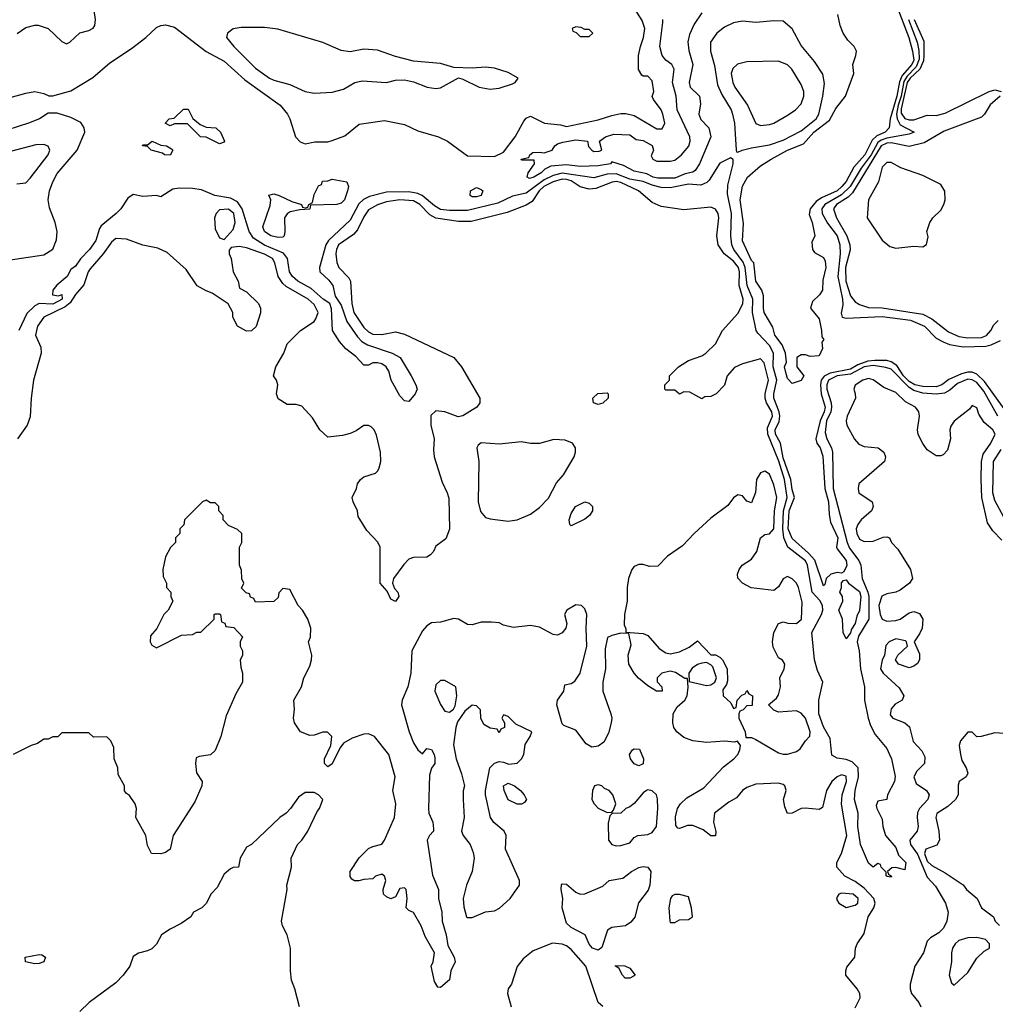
# Model space of a CAD drawing. Header units: inches. Extents: x 2380249 to 2585472, y 382747 to 546448.
# Tile 532 of 626: x 2541983 to 2546312, y 463801 to 468169. Entities that reach past the tile are written whole.
import ezdxf

# ---------------------------------------------------------------- set-up
doc = ezdxf.new("R2010")
doc.units = ezdxf.units.IN
doc.header["$MEASUREMENT"] = 0
doc.layers.add('C5446', color=7, linetype='Continuous')

msp = doc.modelspace()

# ---------------------------------------------------------------- linework, layer by layer
at = {"layer": 'C5446', "color": 4}
for points, elevation in [([(2541972.3, 468107.7), (2542010, 468134), (2542050, 468144.9), (2542064.5, 468144.5), (2542110, 468130.8), (2542170, 468072), (2542190, 468062), (2542206, 468070), (2542250, 468111.3), (2542290, 468122), (2542308.4, 468131.6), (2542316.4, 468143.6), (2542319, 468170), (2542314, 468210), (2542299, 468230), (2542237.2, 468270), (2542190.9, 468290.9), (2542110, 468304.7), (2542023.3, 468303.3), (2541998.9, 468318.9), (2541980.4, 468340.4)], 16), ([(2545867.9, 468247.9), (2545928.1, 468090), (2545944.9, 468030), (2545950.1, 467990), (2545941.5, 467970), (2545898.1, 467921.9), (2545886.3, 467893.7), (2545875.7, 467830), (2545845.3, 467730), (2545841.1, 467690), (2545823.8, 467670), (2545785.9, 467654.1), (2545765, 467635), (2545733.5, 467570), (2545684.8, 467515.2), (2545650, 467451.8), (2545631.4, 467430), (2545610.1, 467409.9), (2545541.2, 467378.8), (2545517.5, 467362.5), (2545490.3, 467330), (2545485.5, 467305.5), (2545498.8, 467270), (2545511.3, 467210), (2545498, 467182), (2545500.7, 467150), (2545510, 467136), (2545550, 467114), (2545557.3, 467097.3), (2545560.7, 467070), (2545546.4, 467013.6), (2545544.7, 466970), (2545531.2, 466948.9), (2545501.4, 466918.6), (2545491.3, 466890), (2545530, 466842), (2545541, 466790), (2545542, 466762), (2545551.3, 466750), (2545542, 466738), (2545544.7, 466710), (2545530, 466678), (2545490, 466675.3), (2545470, 466682), (2545450, 466682), (2545432, 466670), (2545431, 466630), (2545462, 466590), (2545450.8, 466569.2), (2545410, 466555.3), (2545390, 466578), (2545380.9, 466610), (2545377.2, 466630), (2545386, 466650), (2545380.9, 466690), (2545366.2, 466726.2), (2545334, 466770), (2545324.7, 466804.7), (2545286.6, 466870), (2545282.9, 466890), (2545284.1, 466944.1), (2545275.3, 466970), (2545250, 467008.7), (2545241.2, 467090), (2545230, 467101.2), (2545190, 467188), (2545194.8, 467265.2), (2545180.5, 467370), (2545190, 467431), (2545212.7, 467470), (2545270, 467520.4), (2545318, 467550), (2545390, 467590.2), (2545461, 467619), (2545506.9, 467670), (2545576.8, 467723.2), (2545604.9, 467775.1), (2545646.6, 467830), (2545653.9, 467846.1), (2545683.5, 467930), (2545680.5, 467970), (2545693.7, 468010), (2545695.4, 468030), (2545685.1, 468050), (2545658.3, 468078.3), (2545637, 468110), (2545624.2, 468144.2), (2545612.6, 468192.6)], 8), ([(2541843.2, 467796.8), (2542010, 467844), (2542050, 467851), (2542090, 467842), (2542111.6, 467831.6), (2542130, 467831.3), (2542210, 467854), (2542307.7, 467912.3), (2542382.3, 467977.7), (2542478.6, 468041.4), (2542542.7, 468090), (2542590, 468134.8), (2542610, 468144), (2542630, 468146.8), (2542670, 468136), (2542810, 468028.2), (2542890, 467985.5), (2542982.2, 467902.2), (2543138.8, 467790), (2543170.8, 467750), (2543181, 467730), (2543206.8, 467650), (2543228.1, 467628.1), (2543250, 467618.8), (2543292.9, 467627.1), (2543350, 467627.7), (2543370, 467633.4), (2543426, 467654), (2543490, 467706), (2543601.4, 467721.4), (2543690, 467704), (2543750, 467676.3), (2543842, 467650), (2543882, 467630), (2543970, 467566), (2544090, 467562.8), (2544130, 467582), (2544181.2, 467650), (2544220.2, 467719.8), (2544230, 467732), (2544250, 467742), (2544312, 467710), (2544382.8, 467702.8), (2544410, 467695.5), (2544550, 467724.9), (2544610, 467744.4), (2544650, 467753), (2544672.8, 467752.8), (2544710, 467744.9), (2544810, 467684.9), (2544834.5, 467685.5), (2544845.2, 467710), (2544837, 467750), (2544830, 467768.7), (2544794.6, 467814.6), (2544788.8, 467828.9), (2544797.2, 467850), (2544790, 467898), (2544770, 467918), (2544750, 467918), (2544743.1, 467923.1), (2544728.8, 467948.9), (2544729.2, 468010), (2544737, 468050), (2544751.6, 468090), (2544756.2, 468130), (2544745.4, 468165.4), (2544704, 468230)], 12), ([(2545010, 468199), (2544976.3, 468150), (2544955.8, 468104.2), (2544948.4, 468071.6), (2544951.9, 468031.9), (2544970.4, 467970), (2544953, 467890), (2544957.3, 467870), (2544999.1, 467830), (2545004.5, 467795.5), (2544996.3, 467750), (2545006, 467726), (2545040.7, 467690), (2545050.4, 467650), (2544999.1, 467530), (2544979.9, 467500.1), (2544970, 467492.7), (2544935.3, 467484.8), (2544890, 467466.2), (2544814.4, 467465.6), (2544794, 467470), (2544765.2, 467485.2), (2544710, 467497.6), (2544662, 467522), (2544610, 467538), (2544604.7, 467530), (2544550, 467520.5), (2544470, 467518), (2544410, 467525.7), (2544339.8, 467520.2), (2544313.4, 467506.6), (2544296.3, 467490), (2544264.7, 467470), (2544244.8, 467464.8), (2544235.3, 467470), (2544239, 467490), (2544268, 467530), (2544266, 467546), (2544210, 467546), (2544208.7, 467550), (2544242, 467558), (2544246, 467570), (2544260.4, 467579.6), (2544290, 467582), (2544310, 467578), (2544346, 467590), (2544358, 467610), (2544370, 467618), (2544393.6, 467626.4), (2544450, 467635.8), (2544502, 467630), (2544507.3, 467607.3), (2544522, 467590), (2544530, 467584.7), (2544554, 467586), (2544566, 467590), (2544555.3, 467630), (2544582, 467650), (2544618.6, 467661.4), (2544690, 467658), (2544718, 467638), (2544750, 467633.4), (2544790, 467610.7), (2544796, 467590), (2544785.4, 467565.4), (2544792, 467550), (2544810, 467541), (2544870, 467541), (2544890, 467546), (2544919, 467570), (2544951.9, 467608.1), (2544958, 467630), (2544956, 467650), (2544899.6, 467770), (2544896.2, 467830), (2544879.5, 467890), (2544887, 467950), (2544877.2, 467970), (2544850, 467989.4), (2544834.5, 468010), (2544822.9, 468050), (2544836.5, 468156.5), (2544837.2, 468170)], 8), ([(2545927, 468170), (2545965.7, 468070), (2545973.1, 468033.1), (2545973.8, 467993.7), (2545960.3, 467959.7), (2545920.9, 467919.1), (2545905.4, 467894.6), (2545894.7, 467830), (2545880.9, 467790), (2545874.2, 467750), (2545877, 467730), (2545890, 467702.4), (2545951.3, 467670), (2545930, 467660.9), (2545830, 467643.4), (2545805, 467635), (2545790, 467624.7), (2545760.9, 467570), (2545716.1, 467510), (2545668.6, 467430), (2545630, 467392.8), (2545555.5, 467350), (2545541.8, 467330), (2545543.6, 467310), (2545566.9, 467266.9), (2545610.2, 467210.1), (2545622, 467170), (2545623.9, 467130), (2545612.8, 467030), (2545634.4, 466930), (2545635.4, 466904.6), (2545628, 466868), (2545632, 466850), (2545650, 466845.5), (2545810, 466852.2), (2545935.9, 466835.9), (2545997.1, 466810), (2546050, 466757.1), (2546080.2, 466740.2), (2546108.8, 466728.8), (2546170, 466718.5), (2546270, 466721.5), (2546293.5, 466726.5), (2546334.3, 466745.7)], 12), ([(2545951.5, 468170), (2545994.6, 468074.6), (2545994.8, 468010), (2545993, 467987), (2545977.2, 467950), (2545934.5, 467910), (2545921, 467890), (2545894.4, 467774.4), (2545894.9, 467754.9), (2545910, 467730.2), (2545930, 467724.4), (2545950, 467725.7), (2546010, 467746.2), (2546050, 467744.9), (2546090, 467754), (2546284, 467850), (2546310, 467858), (2546338, 467850)], 16), ([(2546334, 467830), (2546288.6, 467791.4), (2546263.8, 467750), (2546250, 467736.2), (2546084.8, 467675.2), (2545996.9, 467623.1), (2545930, 467606.6), (2545850, 467623.6), (2545830, 467621.8), (2545805, 467610), (2545678.2, 467401.8), (2545658.5, 467381.5), (2545607, 467350), (2545593.7, 467330), (2545607.6, 467290), (2545653.8, 467210), (2545667.1, 467170), (2545667.7, 467147.7), (2545647.9, 467070), (2545649.4, 467010), (2545670, 466944.4), (2545690, 466917.6), (2545710, 466905.3), (2545750, 466892.7), (2545810, 466891.2), (2545990, 466863.6), (2546030, 466842.3), (2546104.8, 466784.8), (2546150, 466763.2), (2546190, 466757.5), (2546250, 466759.7), (2546272.2, 466767.8), (2546291.4, 466790), (2546304.9, 466815.1), (2546325.3, 466834.7)], 16), ([(2541890, 467096), (2542090, 467126.8), (2542130, 467151.3), (2542146.8, 467193.2), (2542149.4, 467230), (2542140.9, 467270), (2542114.8, 467334.8), (2542109.4, 467370), (2542115.1, 467410), (2542129.6, 467450.3), (2542150, 467486.8), (2542238, 467590), (2542272.3, 467670), (2542269.3, 467690), (2542253.6, 467713.6), (2542210, 467736), (2542150, 467754), (2542110, 467755.3), (2542070.5, 467729.5), (2542022, 467710), (2541930, 467681.2)], 12), ([(2541970, 467441), (2542010, 467446), (2542030, 467466), (2542109.3, 467570), (2542117.2, 467590), (2542110, 467608), (2542090, 467616), (2542054.5, 467614.5), (2541936.8, 467583.2)], 16), ([(2546370, 466416), (2546264.7, 466564.7), (2546230, 466596.9), (2546210, 466605.6), (2546190, 466606), (2546162.3, 466597.7), (2546106.2, 466573.8), (2546074.9, 466550), (2546050, 466540.3), (2545990, 466541.4), (2545954.5, 466550), (2545930, 466563.9), (2545904.7, 466590), (2545874.5, 466634.5), (2545850, 466652.1), (2545830, 466657.4), (2545778, 466658), (2545745.8, 466654.2), (2545701.9, 466638.1), (2545670, 466618.4), (2545578.5, 466601.5), (2545552.2, 466587.8), (2545539.3, 466570), (2545536.1, 466550), (2545539.4, 466510), (2545557.4, 466450), (2545553.2, 466430), (2545534.8, 466390), (2545515.6, 466310), (2545520.3, 466290), (2545534.4, 466270), (2545546.8, 466233.2), (2545554.9, 466090), (2545572.3, 466030), (2545574.1, 465974.1), (2545580.3, 465940.3), (2545613.1, 465870), (2545607.3, 465830), (2545610, 465822), (2545650, 465770.7), (2545652.7, 465747.3), (2545639.8, 465720.2), (2545630, 465714), (2545610, 465717.2), (2545582, 465710), (2545562, 465690), (2545556, 465664), (2545550, 465658), (2545511, 465771), (2545483.3, 465803.3), (2545410, 465867.3), (2545392.6, 465910), (2545398, 465990), (2545421, 466050), (2545410, 466085.2), (2545404.6, 466130), (2545370, 466226), (2545358.7, 466290), (2545336.4, 466330), (2545335.3, 466350), (2545353, 466387), (2545356.5, 466410), (2545353.3, 466430), (2545329, 466490), (2545329, 466510), (2545342.9, 466570), (2545326.8, 466630), (2545327.8, 466690), (2545310, 466723.5), (2545258, 466778), (2545250.8, 466790.8), (2545234.6, 466870), (2545236.5, 466930), (2545210.7, 466990), (2545201.9, 467070), (2545192.9, 467092.9), (2545151.9, 467150), (2545142.4, 467170), (2545138.2, 467210), (2545140.9, 467310), (2545123.3, 467396.7), (2545125.4, 467434.6), (2545149, 467530), (2545148.4, 467548.4), (2545136.4, 467556.4), (2545090, 467532.7), (2545042.8, 467457.3), (2545032.5, 467447.5), (2545005.3, 467434.8), (2544950, 467439.8), (2544870, 467423.8), (2544830, 467425), (2544790, 467434.6), (2544750, 467451.4), (2544690, 467462.2), (2544630, 467486), (2544590, 467483.7), (2544530, 467467.6), (2544390, 467488.6), (2544350, 467477.7), (2544310, 467458.5), (2544230, 467400.4), (2544170, 467385.7), (2544104.2, 467355.8), (2543970, 467322.5), (2543890, 467322.2), (2543850, 467327), (2543823.1, 467343.1), (2543769.2, 467389.2), (2543750, 467398.4), (2543710, 467405.5), (2543610, 467403.5), (2543535.8, 467384.2), (2543508.4, 467371.6), (2543487.7, 467352.3), (2543450, 467280.5), (2543352.6, 467190), (2543341.8, 467170), (2543313.4, 467070), (2543314.9, 467050), (2543354.3, 467014.3), (2543371.9, 466990), (2543383.1, 466943.1), (2543410, 466902.8), (2543434.3, 466830), (2543482.2, 466762.2), (2543501.6, 466741.6), (2543526.5, 466726.5), (2543636, 466690), (2543670.6, 466670), (2543720.7, 466590), (2543741, 466550), (2543746, 466530), (2543738, 466510), (2543710, 466475.3), (2543690, 466479), (2543670, 466501.2), (2543631.8, 466570), (2543620.7, 466610), (2543609.2, 466630), (2543590, 466642), (2543570, 466647), (2543550, 466646.6), (2543530, 466636), (2543510, 466637.2), (2543474.7, 466674.8), (2543429.7, 466709.7), (2543401.7, 466741.7), (2543371.4, 466790), (2543366.9, 466886.9), (2543359.3, 466910), (2543330, 466929.7), (2543276.9, 466976.9), (2543217.6, 467010), (2543192.8, 467030), (2543180.4, 467050), (2543171.1, 467110), (2543154.2, 467134.2), (2543068.6, 467168.6), (2543020.7, 467200.7), (2543001.4, 467230), (2542970.6, 467330.6), (2542950, 467361.1), (2542917.8, 467377.8), (2542848.7, 467388.7), (2542790, 467414.3), (2542750, 467420.5), (2542690, 467422), (2542662.9, 467417.1), (2542610, 467384), (2542590, 467389.2), (2542530, 467385.2), (2542486.8, 467393.2), (2542462.8, 467377.2), (2542431.3, 467330), (2542411.3, 467310), (2542344.9, 467255.1), (2542336.8, 467243.2), (2542320.5, 467190), (2542293, 467150), (2542252.1, 467107.9), (2542230, 467076), (2542210, 467061.2), (2542193, 467030), (2542148.1, 466991.9), (2542130.4, 466970), (2542128, 466948), (2542155.5, 466944.5), (2542170, 466950.4), (2542171.6, 466930), (2542130, 466907), (2542070, 466909.5), (2542050, 466899.5), (2542014.2, 466865.8), (2541979.1, 466790)], 12), ([(2546322.9, 466410), (2546261.5, 466521.5), (2546230, 466559.9), (2546210, 466572), (2546190, 466574.5), (2546144.6, 466555.4), (2546110, 466525.7), (2546087.1, 466512.9), (2546050, 466507.4), (2545990, 466512.3), (2545950, 466523.6), (2545930, 466537.2), (2545850, 466618.2), (2545826.7, 466626.7), (2545770, 466635), (2545730, 466629), (2545670, 466596.9), (2545610, 466588.8), (2545572.1, 466570), (2545563.7, 466550), (2545565, 466530), (2545583.7, 466470), (2545585.6, 466450), (2545581.7, 466430), (2545563.5, 466390), (2545557.7, 466337.7), (2545564.2, 466310), (2545584.5, 466270), (2545589.3, 466250), (2545592.4, 466090), (2545654.4, 465850), (2545665.1, 465825.1), (2545706.2, 465770), (2545715.4, 465750), (2545720.7, 465690), (2545746.6, 465630), (2545750.1, 465610), (2545750.6, 465509.4), (2545704.8, 465435.2), (2545699, 465410), (2545708.1, 465370), (2545714, 465290), (2545731.7, 465210), (2545731.2, 465150), (2545747.1, 465070), (2545758.3, 465038.3), (2545778.8, 464998.8), (2545830, 464935.5), (2545843.1, 464910), (2545851.4, 464890), (2545868.2, 464811.8), (2545864.4, 464790), (2545834, 464730), (2545831, 464710), (2545790, 464702), (2545783.5, 464683.5), (2545786, 464670), (2545810, 464622), (2545812.7, 464590), (2545824.9, 464550), (2545870, 464497.3), (2545882.6, 464462.6), (2545915.5, 464430), (2545910, 464398), (2545870, 464408), (2545852.7, 464407.3), (2545834, 464390), (2545838, 464378), (2545852, 464370), (2545850, 464366), (2545832, 464368), (2545828, 464372), (2545828, 464388), (2545806, 464410), (2545802, 464422), (2545790, 464426), (2545770, 464409), (2545750, 464428), (2545714, 464510), (2545702.4, 464590), (2545703.1, 464650), (2545687.3, 464710), (2545689.8, 464749.8), (2545704.7, 464810), (2545702.8, 464850), (2545677.3, 464877.3), (2545650, 464887.2), (2545610, 464893), (2545586.5, 464906.5), (2545579.9, 464979.9), (2545550, 465032), (2545529.1, 465090), (2545529, 465150), (2545546.3, 465230), (2545522.5, 465282.5), (2545509.1, 465329.1), (2545497.7, 465450), (2545541.5, 465530), (2545547.4, 465550), (2545545.7, 465570), (2545532.7, 465592.7), (2545499.9, 465630), (2545478, 465750), (2545469.3, 465769.3), (2545390.9, 465830), (2545374, 465870), (2545369, 465910), (2545372.1, 465990), (2545388.9, 466050), (2545377.1, 466130), (2545350.8, 466210.8), (2545302.5, 466330), (2545301.2, 466358.8), (2545323.5, 466410), (2545320.3, 466430), (2545296.9, 466470), (2545290.9, 466490), (2545290.9, 466510), (2545305.1, 466570), (2545286.8, 466646.8), (2545270, 466665.2), (2545190, 466642.7), (2545154.4, 466625.6), (2545122, 466590), (2545110, 466548), (2545074, 466510), (2545050, 466498), (2545023.6, 466496.4), (2545010, 466488), (2544956.4, 466516.4), (2544930, 466518), (2544910, 466508), (2544890, 466526), (2544850, 466526), (2544846, 466530), (2544846, 466550), (2544866, 466570), (2544866, 466590), (2544906, 466630), (2544950, 466658), (2545010, 466678), (2545028, 466690), (2545070, 466732), (2545102, 466790), (2545170, 466866), (2545191, 466909), (2545193.7, 466930), (2545175.1, 466990), (2545176.8, 467050), (2545172.2, 467070), (2545150, 467098.3), (2545109.5, 467130), (2545082, 467170), (2545076.2, 467210), (2545085.1, 467290), (2545082, 467310), (2545070, 467329.2), (2545050, 467337), (2544930, 467326), (2544830, 467341.2), (2544790, 467359), (2544729.2, 467410), (2544650, 467447.3), (2544630, 467450.8), (2544611.7, 467448.3), (2544539.1, 467420.9), (2544510, 467417.4), (2544470, 467428), (2544430, 467454), (2544410, 467461), (2544390, 467461.8), (2544350, 467449.8), (2544309.2, 467430), (2544288.3, 467410), (2544257, 467363), (2544230, 467346.3), (2544145.9, 467314.2), (2543986.4, 467273.6), (2543930, 467274.7), (2543830, 467288.2), (2543803.3, 467303.3), (2543758.9, 467350), (2543730, 467366.2), (2543670, 467369.8), (2543610, 467361.7), (2543570, 467348.2), (2543530, 467325.1), (2543510, 467295.1), (2543482.4, 467237.6), (2543463.7, 467216.3), (2543398, 467170), (2543388.6, 467150), (2543386.4, 467130), (2543390, 467092), (2543398.8, 467070), (2543444, 467024), (2543451.3, 467010), (2543457.3, 466910), (2543466, 466870), (2543510, 466804.4), (2543530, 466784.4), (2543550, 466774.4), (2543590, 466773), (2543650, 466784), (2543690, 466774), (2543910, 466670.7), (2543944, 466630), (2544024, 466490), (2544024, 466470), (2544010.8, 466450), (2543950, 466411.6), (2543928.2, 466408.2), (2543870, 466429.3), (2543830, 466434), (2543807.1, 466412.9), (2543806.8, 466370), (2543821.6, 466310), (2543818.7, 466261.3), (2543822.3, 466230), (2543857.5, 466117.5), (2543880.4, 466070), (2543886.5, 466046.5), (2543890.4, 465909.6), (2543873.2, 465866.8), (2543830, 465834), (2543818.8, 465810), (2543805.2, 465794.8), (2543790, 465785.2), (2543730, 465782.9), (2543710, 465776.2), (2543688, 465752), (2543642, 465690), (2543637.3, 465670), (2543646.4, 465646.4), (2543661, 465630), (2543664.7, 465610), (2543650, 465588), (2543630, 465598), (2543613.6, 465633.6), (2543582, 465670), (2543582, 465830), (2543571.9, 465851.9), (2543523.2, 465903.2), (2543485.6, 465965.6), (2543482, 465990), (2543462, 466030), (2543458, 466050), (2543478, 466090), (2543482, 466110), (2543495.3, 466130), (2543510, 466141), (2543562, 466158), (2543572.5, 466167.5), (2543578.6, 466181.4), (2543585.2, 466210), (2543583.7, 466250), (2543565.6, 466325.6), (2543555.3, 466350), (2543543.1, 466363.1), (2543530, 466368.7), (2543510, 466368.7), (2543475.3, 466344.7), (2543450, 466334), (2543415.3, 466324.7), (2543350, 466318), (2543315.3, 466350), (2543282.7, 466402.7), (2543235.5, 466455.5), (2543210, 466462), (2543170, 466462), (2543130, 466488), (2543122, 466510), (2543128, 466550), (2543122, 466570), (2543108.7, 466590), (2543119, 466630), (2543155.3, 466690), (2543170, 466732), (2543228.7, 466790), (2543289, 466830), (2543297.7, 466842.3), (2543307.3, 466870), (2543290, 466906), (2543262.7, 466930), (2543166, 466986), (2543150, 466999.5), (2543129.7, 467030), (2543115.8, 467090), (2543104.5, 467110), (2543070, 467129.7), (2542990, 467157.6), (2542956.9, 467163.1), (2542922, 467158), (2542912.7, 467147.3), (2542912, 467130), (2542921, 467110), (2542930.8, 467050), (2542952, 467010), (2542958, 466978), (2542990, 466962), (2543042, 466910), (2543051.3, 466890), (2543050.9, 466869.1), (2543031.6, 466808.4), (2543011.6, 466788.4), (2542990, 466788), (2542949.2, 466810), (2542929, 466850), (2542928.7, 466870), (2542908.7, 466908.7), (2542836.6, 466956.6), (2542810, 466966), (2542770, 466989), (2542721.2, 467061.2), (2542637, 467137), (2542595.5, 467155.5), (2542529.4, 467169.4), (2542456.3, 467196.3), (2542410, 467198.7), (2542390, 467182), (2542354, 467130), (2542295.5, 467064.5), (2542286.3, 467050), (2542267.6, 466992.4), (2542230, 466949.6), (2542206.6, 466913.4), (2542185.2, 466894.8), (2542090.5, 466850), (2542062.4, 466810), (2542053, 466770), (2542076.1, 466716.1), (2542078, 466690), (2542043.7, 466570), (2542033.4, 466490), (2542030, 466408), (2542015.5, 466370), (2541973.4, 466310)], 16), ([(2546340.6, 465860.6), (2546301.1, 465901.1), (2546276.6, 465936.6), (2546252.6, 466050), (2546248.5, 466131.5), (2546251.4, 466210), (2546257.5, 466242.5), (2546291.9, 466290), (2546310.7, 466330), (2546301.6, 466350), (2546262.6, 466382.6), (2546238.9, 466418.9), (2546230, 466448), (2546210, 466458), (2546198, 466442), (2546130, 466388.7), (2546114.4, 466365.6), (2546110.7, 466349.3), (2546113.4, 466310), (2546099.9, 466260.1), (2546081, 466239), (2546070, 466234), (2546050, 466234), (2546010, 466261.2), (2545989.7, 466289.7), (2545969.7, 466329.7), (2545967, 466350), (2545975.1, 466410), (2545972.3, 466430), (2545957.2, 466450), (2545913.6, 466473.6), (2545870, 466515.1), (2545817, 466537), (2545770, 466571.5), (2545750, 466576.9), (2545724, 466570), (2545690, 466548), (2545684, 466530), (2545690.8, 466510), (2545691, 466490), (2545654.9, 466410), (2545650.4, 466390), (2545652.7, 466370), (2545687.7, 466307.7), (2545705.9, 466285.8), (2545730, 466275.5), (2545792, 466270), (2545818, 466250), (2545824.7, 466230), (2545821, 466210), (2545706.8, 466110), (2545702.8, 466090), (2545706.8, 466070), (2545766, 466030), (2545770.7, 466010), (2545762, 465990), (2545716.4, 465950), (2545701.7, 465930), (2545694.6, 465910), (2545697.4, 465890), (2545710, 465864.4), (2545730, 465854.9), (2545770, 465856.3), (2545814, 465874), (2545830, 465874.8), (2545842, 465870), (2545851.3, 465850), (2545879.8, 465819.8), (2545936, 465730), (2545944.7, 465690), (2545931.3, 465670), (2545890, 465638), (2545870.3, 465629.7), (2545830, 465623), (2545807.9, 465612.1), (2545795.2, 465570), (2545801.6, 465530), (2545810, 465510.4), (2545830, 465500.4), (2545870, 465503.8), (2545890, 465510.4), (2545930, 465537.3), (2545950, 465544), (2545974.9, 465534.9), (2545990.7, 465510), (2545986.8, 465470), (2545975.9, 465444.1), (2545952, 465410), (2545975.5, 465355.5), (2545975.5, 465330), (2545966.2, 465313.8), (2545950, 465300.9), (2545930, 465294.5), (2545882, 465310), (2545868.7, 465330), (2545879, 465350), (2545922, 465390), (2545918, 465410), (2545913.2, 465413.2), (2545870, 465422), (2545841, 465410), (2545826.7, 465393.3), (2545820.7, 465350), (2545810, 465328), (2545802, 465290), (2545814, 465270), (2545885.8, 465205.8), (2545906.4, 465170), (2545899.1, 465150), (2545867.2, 465132.8), (2545850, 465112.3), (2545846.1, 465086.1), (2545857.3, 465070), (2545910.3, 465050.3), (2545931.6, 465031.6), (2545947.2, 464967.2), (2545985.3, 464925.3), (2545999, 464899), (2545998, 464870), (2545964, 464836), (2545950.4, 464810), (2545961.4, 464781.4), (2546006, 464750), (2546019.1, 464730), (2546013, 464710), (2545975.5, 464670), (2545967.3, 464652.7), (2545965.3, 464630), (2545970.4, 464589.6), (2545965.5, 464570), (2545933.4, 464530), (2545935.8, 464510), (2545966.9, 464466.8), (2546010, 464365.5), (2546045.9, 464325.8), (2546090.3, 464250.3), (2546103, 464210), (2546096.3, 464170), (2546081.6, 464138.4), (2546062, 464118), (2546024.1, 464095.9), (2546010, 464082), (2545994, 464030), (2545954.6, 463970), (2545934.9, 463890), (2545934, 463870), (2545940.3, 463850), (2545973, 463810), (2545982, 463790)], 24), ([(2546350, 465962.4), (2546310, 466035.6), (2546301.6, 466070), (2546304.1, 466210), (2546337.6, 466262.4)], 16), ([(2545690, 463786.4), (2545712.2, 463830), (2545711.2, 463850), (2545699.6, 463870), (2545649.2, 463930), (2545649, 463950), (2545653.2, 463966.8), (2545688.7, 464010), (2545692.3, 464050), (2545699.5, 464070), (2545730, 464114.8), (2545748.1, 464190), (2545773.3, 464230), (2545779.3, 464250), (2545772.9, 464270), (2545730, 464316), (2545690, 464346), (2545643.7, 464370), (2545609, 464410), (2545609.2, 464430), (2545630, 464470.8), (2545652.9, 464550), (2545629.7, 464689.7), (2545632.7, 464730), (2545651.1, 464790), (2545650, 464813), (2545630, 464819.7), (2545610, 464810.8), (2545586.3, 464790), (2545563.1, 464750), (2545544.9, 464675.1), (2545530, 464666), (2545468.1, 464671.9), (2545450, 464669.3), (2545410, 464648.7), (2545390, 464648), (2545378, 464678), (2545372.3, 464710), (2545383.7, 464750), (2545378, 464770), (2545370, 464777), (2545350, 464782.9), (2545250, 464777.6), (2545210, 464763.7), (2545190.8, 464750), (2545163, 464717), (2545130, 464698), (2545066, 464650), (2545061, 464610), (2545071.6, 464568.4), (2545070, 464548), (2545050, 464548), (2545015.5, 464575.5), (2544970, 464594), (2544946, 464594), (2544910, 464581.2), (2544903.2, 464583.2), (2544894, 464594), (2544892.5, 464632.5), (2544902, 464670), (2544915.1, 464690), (2544943.1, 464716.9), (2545018.5, 464761.5), (2545105.3, 464854.7), (2545152.3, 464890), (2545169.3, 464910), (2545179, 464930), (2545182, 464950), (2545168.4, 464968.4), (2545155.3, 464964.7), (2545110, 464969.3), (2545030, 464962.9), (2544970, 464969.6), (2544930, 464984.2), (2544898.7, 465010), (2544885.7, 465030), (2544880.5, 465050), (2544882.9, 465090), (2544899.6, 465120.4), (2544934, 465150), (2544945.2, 465170), (2544948.7, 465208.7), (2544946, 465246), (2544934, 465246), (2544893.2, 465273.2), (2544870, 465279), (2544832, 465270), (2544811.3, 465250), (2544811.6, 465231.6), (2544832, 465210), (2544834, 465190), (2544808, 465190), (2544770, 465214), (2544728.2, 465248.2), (2544709.5, 465270), (2544686.6, 465310), (2544682.7, 465350), (2544696, 465396), (2544686, 465446), (2544650, 465448), (2544610, 465438), (2544591.6, 465428.4), (2544581.4, 465378.6), (2544583, 465290), (2544570.4, 465230), (2544570.4, 465190.4), (2544606, 465090), (2544610.5, 465070), (2544608.2, 465050), (2544595.6, 465004.4), (2544575.6, 464964.4), (2544550, 464946.6), (2544522, 464942), (2544496.2, 464956.2), (2544450, 465018), (2544398, 465038), (2544390, 465046), (2544366, 465130), (2544369.5, 465150.5), (2544398, 465190), (2544402, 465218), (2544430, 465224.7), (2544445.6, 465234.4), (2544469.2, 465270), (2544499.3, 465390), (2544496, 465470), (2544499.3, 465530), (2544490, 465555.3), (2544475.3, 465570), (2544450, 465573.2), (2544411.3, 465550), (2544401, 465530), (2544411, 465490), (2544406, 465470), (2544390.7, 465449.3), (2544370, 465439), (2544350, 465441.2), (2544290, 465474.5), (2544250, 465481.6), (2544172.7, 465472.7), (2544130, 465484), (2544110, 465494), (2544077.2, 465497.2), (2544030, 465496), (2543990, 465485.2), (2543970, 465486), (2543930, 465509.2), (2543910, 465512.7), (2543850, 465497.2), (2543810, 465493.2), (2543790, 465480.9), (2543770, 465458), (2543723, 465370), (2543718.4, 465270), (2543704.6, 465210), (2543679.5, 465150), (2543677.6, 465130), (2543710.5, 465009.5), (2543730, 464960.7), (2543750, 464930.8), (2543770, 464912), (2543790, 464936), (2543810, 464931), (2543822.8, 464910), (2543825.4, 464894.6), (2543824.7, 464870), (2543810.9, 464849.1), (2543802, 464818), (2543797.3, 464670), (2543798, 464650), (2543816.3, 464610), (2543819.8, 464580.2), (2543818.8, 464570), (2543801, 464550), (2543790.8, 464529.2), (2543814.6, 464374.6), (2543840.7, 464310), (2543842, 464270), (2543855.5, 464210), (2543857.1, 464170), (2543875.5, 464110), (2543882.5, 464062.5), (2543910.8, 464010), (2543914.8, 463990), (2543896, 463950), (2543890.8, 463910), (2543850, 463875.3), (2543838, 463878), (2543823.2, 463903.2), (2543809, 463970), (2543817.2, 463990), (2543824, 464030), (2543781.5, 464101.5), (2543764, 464150), (2543730, 464208), (2543710, 464218), (2543698, 464230), (2543702, 464270), (2543698, 464310), (2543690, 464318), (2543670, 464315.3), (2543650, 464278), (2543629.1, 464269.1), (2543610, 464278), (2543598, 464290), (2543595.3, 464310), (2543608, 464350), (2543602, 464370), (2543590, 464379), (2543562, 464370), (2543550, 464358), (2543510, 464355.3), (2543488.4, 464348.4), (2543468.4, 464348.4), (2543456.4, 464356.4), (2543448.8, 464368.9), (2543448.7, 464390), (2543489.3, 464450.7), (2543530, 464492), (2543550, 464502), (2543590, 464512), (2543602, 464530), (2543646, 464630), (2543651.8, 464690), (2543638, 464750), (2543649.4, 464810), (2543620.9, 464910), (2543558, 464990), (2543530, 465000.7), (2543510, 464999.5), (2543457.6, 464982.4), (2543420.5, 464959.5), (2543402.8, 464937.2), (2543370, 464868), (2543350, 464855.3), (2543335.3, 464870), (2543335.3, 464890), (2543364, 464950), (2543368, 464990), (2543348.4, 465008.4), (2543328.4, 465008.4), (2543290, 464995.3), (2543270, 464994), (2543229, 465010), (2543202, 465050), (2543198, 465070), (2543202, 465110), (2543199, 465150), (2543234, 465210), (2543244, 465250), (2543270, 465302), (2543277.2, 465330), (2543279, 465350), (2543264, 465410), (2543274, 465430), (2543275.3, 465470), (2543262, 465510), (2543238, 465550), (2543218, 465570), (2543182, 465642), (2543150, 465646), (2543132.7, 465627.3), (2543130, 465606), (2543110, 465588), (2543030, 465586), (2543022, 465602), (2543007.3, 465607.3), (2543002, 465622), (2542987.3, 465627.3), (2542967.3, 465647.3), (2542978, 465670), (2542968.4, 465688.4), (2542967.3, 465727.3), (2542958, 465750), (2542958, 465830), (2542968, 465850), (2542968, 465890), (2542950, 465908), (2542910, 465926), (2542886, 465950), (2542886, 465970), (2542866, 465990), (2542866, 466010), (2542850, 466026), (2542830, 466026), (2542810, 466038), (2542794, 466030), (2542714, 465950), (2542711.6, 465928.4), (2542694, 465910), (2542694, 465890), (2542674, 465870), (2542674, 465850), (2542651.6, 465828.4), (2542630, 465786), (2542618, 465730), (2542619.6, 465699.6), (2542634, 465670), (2542634, 465650), (2542654, 465630), (2542654, 465610), (2542662, 465590), (2542642, 465550), (2542622, 465530), (2542591.6, 465468.4), (2542563.6, 465436.4), (2542562, 465410), (2542570, 465394), (2542590, 465382), (2542700.4, 465439.6), (2542750, 465442), (2542768.4, 465451.6), (2542787.3, 465452.7), (2542846, 465510), (2542846, 465530), (2542850, 465534), (2542870, 465534), (2542874, 465530), (2542878, 465498), (2542892.7, 465492.7), (2542898, 465478), (2542932.7, 465472.7), (2542971.6, 465431.6), (2542962, 465410), (2542962, 465390), (2542972, 465370), (2542971.1, 465348.9), (2542962, 465330), (2542963.6, 465296.4), (2542971.3, 465270), (2542971.1, 465231.1), (2542942, 465178), (2542899.1, 465080.9), (2542876, 464990), (2542850, 464928), (2542830, 464908), (2542779.6, 464900.4), (2542766, 464894), (2542762.8, 464870), (2542767.7, 464827.7), (2542792, 464790), (2542791.3, 464770), (2542759.8, 464700.2), (2542664.7, 464550), (2542650.7, 464489.3), (2542630, 464475.3), (2542610, 464469), (2542568, 464470), (2542550, 464506), (2542542, 464550), (2542498, 464630), (2542502, 464670), (2542495.3, 464690), (2542470, 464728), (2542456.4, 464736.4), (2542448.4, 464748.4), (2542448, 464770), (2542420.4, 464820.4), (2542418, 464850), (2542402, 464890), (2542400.4, 464940.4), (2542388, 464970), (2542370, 464988), (2542310, 464986), (2542290, 465006), (2542170, 465006), (2542151.6, 464988.4), (2542130, 464988), (2542110, 464978), (2542090, 464978), (2542062, 464958), (2542034, 464950), (2541954, 464910)], 24), ([(2546370, 465001.2), (2546310, 465006), (2546248.7, 464988.7), (2546230, 464988), (2546210, 465008), (2546190, 465008), (2546158, 464970), (2546151.2, 464948.9), (2546157.1, 464910), (2546163.4, 464883.4), (2546182.8, 464850), (2546190, 464826), (2546182, 464810), (2546150.9, 464789.1), (2546146.8, 464773.2), (2546147.3, 464730), (2546136, 464710), (2546100.6, 464679.4), (2546052.7, 464647.3), (2546048.4, 464630), (2546061.6, 464570), (2546064, 464530), (2546053, 464507), (2546004, 464490), (2545998, 464470), (2546010, 464436.4), (2546030, 464416.4), (2546090, 464384.9), (2546170, 464332), (2546184.7, 464310), (2546230.8, 464270), (2546251.3, 464230), (2546304.7, 464190), (2546311.3, 464170), (2546330, 464151.3)], 28), ([(2543224, 463790), (2543204, 463870), (2543189.1, 463909.1), (2543184, 463950), (2543185.2, 464050), (2543169.3, 464109.3), (2543149, 464150), (2543144, 464170), (2543169.2, 464310), (2543169, 464330), (2543188.7, 464410), (2543188, 464450), (2543215.3, 464510), (2543235.3, 464530), (2543262, 464570), (2543302.7, 464657.3), (2543314, 464670), (2543328, 464710), (2543308.7, 464730), (2543290, 464741.2), (2543250, 464741.2), (2543219.8, 464720.2), (2543184.7, 464670), (2543164.7, 464650), (2543138, 464630), (2543012, 464510), (2542990, 464498), (2542961, 464450), (2542954, 464410), (2542930, 464408), (2542918, 464402), (2542890, 464378), (2542859.8, 464320.2), (2542831.3, 464290), (2542811.3, 464250), (2542790.7, 464229.3), (2542754, 464210), (2542742, 464190), (2542699.8, 464160.2), (2542650, 464135.3), (2542612, 464110), (2542590, 464068), (2542570, 464048), (2542550, 464038), (2542510, 464028.7), (2542487.1, 464012.9), (2542471.3, 463970), (2542442.8, 463930), (2542410, 463897.2), (2542290.7, 463809.3), (2542250, 463768.7)], 28), ([(2544570, 463791.1), (2544550, 463809.6), (2544494.7, 463970), (2544430, 464045.1), (2544410, 464060.5), (2544390, 464067.6), (2544346.8, 464073.2), (2544262, 464038), (2544216.8, 464003.2), (2544190.5, 463969.5), (2544164.7, 463890), (2544150.7, 463869.3), (2544146.8, 463850), (2544164, 463790)], 28)]:
    msp.add_lwpolyline(points, dxfattribs=dict(at, elevation=elevation))
for points, elevation in [([(2545330, 468164), (2545250, 468157.2), (2545190, 468162.7), (2545150, 468156), (2545110, 468136), (2545076, 468110), (2545047.7, 468070), (2545047.7, 468030), (2545065.5, 467965.5), (2545079.9, 467879.9), (2545098, 467838), (2545139.3, 467770), (2545146, 467750), (2545154.9, 467710), (2545162, 467590), (2545163.6, 467583.6), (2545170, 467582), (2545188.8, 467591.1), (2545230, 467600.7), (2545310, 467614), (2545370, 467635.5), (2545450, 467675.8), (2545517, 467730), (2545529.3, 467750), (2545547.3, 467830), (2545554.2, 467885.8), (2545547.2, 467927.2), (2545510, 467984), (2545450, 468055.3), (2545410, 468128.7), (2545370, 468162)], 12), ([(2542965.8, 468134.2), (2542930.6, 468129.4), (2542904.7, 468110), (2542901, 468090), (2542933.4, 468050), (2543030, 467954), (2543091, 467910), (2543110, 467900.5), (2543181.1, 467881.1), (2543250, 467850.8), (2543290, 467844), (2543370, 467847.7), (2543419.5, 467860.5), (2543470, 467891.3), (2543502.7, 467897.3), (2543610, 467890.7), (2543650, 467900.7), (2543690, 467902), (2543730, 467894), (2543790.6, 467870.6), (2543830, 467864), (2543850, 467867.3), (2543930, 467911.3), (2543950, 467906), (2544022, 467870), (2544070, 467861.6), (2544110, 467865.5), (2544170, 467884), (2544182, 467890), (2544195.3, 467910), (2544150, 467935.1), (2544090, 467954.5), (2544050, 467959.3), (2543990, 467954), (2543910, 467957.2), (2543850, 467974.5), (2543730, 467986), (2543650, 468006.6), (2543570, 468034.5), (2543510, 468038.4), (2543450, 468026.6), (2543410, 468032.3), (2543327.5, 468067.5), (2543127.7, 468127.7), (2543070, 468134)], 16), ([(2544450, 468138), (2544434, 468130), (2544438, 468118), (2544452.7, 468112.7), (2544470, 468094), (2544510, 468094), (2544526, 468110), (2544510, 468126), (2544490, 468126), (2544474.6, 468134.6)], 16), ([(2545350, 467986), (2545210, 467982), (2545168.4, 467971.6), (2545147, 467953), (2545139.3, 467930), (2545146.7, 467890), (2545155.8, 467870), (2545213, 467790), (2545248.7, 467708.7), (2545270, 467699.3), (2545310, 467704.4), (2545330, 467710.5), (2545392.9, 467747.1), (2545425.2, 467770), (2545450, 467796), (2545462.7, 467830), (2545462.7, 467850), (2545450, 467882), (2545409.2, 467950), (2545389.5, 467969.5)], 16), ([(2542870, 467618), (2542810, 467648), (2542786, 467650), (2542727.3, 467707.3), (2542670, 467708), (2542650, 467698), (2542628.7, 467710), (2542646, 467730), (2542668, 467732), (2542710, 467772), (2542730, 467772), (2542751.6, 467731.6), (2542783.6, 467703.6), (2542810, 467692), (2542854, 467690), (2542874, 467670), (2542892, 467630), (2542890, 467626)], 8), ([(2542650, 467569), (2542626, 467570), (2542616.4, 467576.4), (2542566, 467590), (2542550, 467606), (2542528, 467610), (2542530, 467614), (2542550, 467614), (2542571.1, 467631.1), (2542610, 467612), (2542634, 467610), (2542656.9, 467596.9), (2542662, 467590)], 8), ([(2545850, 467536.2), (2545830, 467536.2), (2545810, 467515.1), (2545794.4, 467450), (2545748.8, 467370), (2545742.8, 467290), (2545810, 467191.3), (2545843.5, 467163.5), (2545870, 467156), (2545950, 467164.7), (2545990, 467162), (2546007.3, 467172.7), (2546014, 467206), (2546008.7, 467230), (2546022, 467270), (2546035.3, 467290), (2546070, 467324.7), (2546084, 467350), (2546089, 467370), (2546088.7, 467408.7), (2546070, 467438), (2545990, 467478), (2545892.8, 467512.8)], 24), ([(2543130, 467202.7), (2543098, 467210), (2543069, 467230), (2543062, 467250), (2543094.6, 467345.4), (2543098, 467370), (2543089.2, 467390.8), (2543110, 467396), (2543134, 467390), (2543190, 467362), (2543234, 467350), (2543238, 467338), (2543250, 467334), (2543262, 467338), (2543266, 467350), (2543282, 467358), (2543290, 467394), (2543308.4, 467431.6), (2543322, 467438), (2543327.3, 467452.7), (2543350, 467454), (2543370, 467462), (2543434, 467450), (2543442, 467430), (2543438, 467410), (2543424.7, 467370), (2543410, 467355.3), (2543390, 467348.7), (2543274, 467346), (2543270, 467328), (2543226, 467326), (2543183.6, 467316.4), (2543170, 467308), (2543158, 467290), (2543158.8, 467230), (2543156, 467210), (2543150, 467205.2)], 8), ([(2544010, 467382.7), (2543990, 467384), (2543982, 467390), (2543984, 467410), (2544010, 467424.7), (2544030, 467416), (2544038, 467410), (2544030, 467389.5)], 8), ([(2542910, 467329.3), (2542870, 467325.2), (2542854.8, 467310), (2542847.7, 467290), (2542850, 467242), (2542870, 467202), (2542890, 467194), (2542930, 467238), (2542939.5, 467270), (2542933, 467310)], 16), ([(2544550, 466462), (2544529.1, 466469.1), (2544526, 466490), (2544548.4, 466511.6), (2544590, 466514), (2544594, 466510), (2544594, 466490), (2544570, 466468)], 16), ([(2544353.7, 466306.3), (2544289.1, 466289.1), (2544250, 466289), (2544210, 466297.2), (2544110, 466286), (2544030, 466292.3), (2544018, 466282), (2544011, 466270), (2544020.7, 466210), (2544017.1, 466030), (2544027.1, 465987.1), (2544050, 465960.7), (2544070, 465954.8), (2544150, 465944.9), (2544170, 465947.7), (2544190, 465950.8), (2544250, 465975.5), (2544290, 466005.5), (2544330, 466046.8), (2544365.4, 466114.6), (2544396, 466150), (2544442.7, 466230), (2544449.2, 466250), (2544449.2, 466270), (2544435.3, 466290), (2544404.1, 466304.1)], 24), ([(2545290, 466166.6), (2545270, 466159.5), (2545252.4, 466130), (2545248.2, 466071.8), (2545230, 466026), (2545210, 466034), (2545190, 466057.2), (2545170, 466061.2), (2545150, 466048.7), (2545125.8, 466014.2), (2545050, 465957.2), (2544976, 465890), (2544924.5, 465835.5), (2544858, 465790), (2544814.8, 465745.2), (2544776.9, 465743.1), (2544750, 465752.7), (2544730, 465752.7), (2544710, 465744), (2544698.8, 465730), (2544684, 465690), (2544678.8, 465650), (2544678.8, 465590), (2544666.8, 465530), (2544664.7, 465484.7), (2544672.7, 465467.3), (2544672.7, 465452.7), (2544750, 465446), (2544770, 465438), (2544819.8, 465379.8), (2544850, 465361), (2544870, 465356), (2544910, 465364.7), (2544953.6, 465386.4), (2544990, 465414), (2545050, 465352), (2545070, 465351.3), (2545090, 465342), (2545102, 465330), (2545122, 465290), (2545123.6, 465236.4), (2545119.6, 465220.4), (2545103.6, 465196.4), (2545104.7, 465170), (2545138, 465138), (2545150, 465114), (2545162, 465118), (2545166, 465150), (2545187.3, 465172.7), (2545202, 465178), (2545210, 465194), (2545218, 465178), (2545234, 465170), (2545232.7, 465127.3), (2545210, 465126), (2545192.7, 465107.3), (2545178, 465102), (2545174, 465090), (2545174, 465070), (2545202, 465010), (2545204.7, 464984.7), (2545230, 464984.7), (2545250, 464976), (2545350, 464917.1), (2545370, 464910.4), (2545390, 464910.4), (2545430, 464923), (2545445.4, 464934.6), (2545469.6, 464970.4), (2545489.3, 464990.7), (2545491.2, 465010), (2545469.4, 465070), (2545450, 465092.7), (2545430, 465102.7), (2545350, 465098), (2545330, 465106), (2545306, 465130), (2545340.4, 465159.6), (2545350, 465174), (2545359, 465210), (2545355.3, 465250), (2545375.3, 465290), (2545378, 465310), (2545368.4, 465328.4), (2545350, 465338), (2545326.3, 465386.3), (2545322.7, 465410), (2545329.2, 465450), (2545350, 465491.3), (2545370, 465498), (2545391.6, 465491.6), (2545430, 465491.3), (2545451.8, 465510), (2545454.5, 465585.5), (2545438.3, 465650), (2545429.4, 465670), (2545410, 465689.4), (2545390, 465699.3), (2545370, 465689), (2545350, 465654), (2545330, 465637.2), (2545229.4, 465649.4), (2545190, 465669), (2545168.8, 465691.1), (2545168.7, 465710), (2545175.3, 465730), (2545188.7, 465750), (2545230, 465776), (2545253.2, 465810), (2545269.6, 465870.4), (2545290, 465884.9), (2545310, 465888.5), (2545330, 465910.8), (2545332.7, 465990), (2545342.8, 466050), (2545330, 466105.2), (2545310, 466152.7)], 24), ([(2544430, 465924), (2544424, 465930), (2544421.2, 465950), (2544430, 465978), (2544449.2, 466010), (2544490, 466030.7), (2544510, 466024.7), (2544524.7, 466010), (2544524.7, 465990), (2544511.3, 465970), (2544490, 465954)], 16), ([(2545650, 465422), (2545637.2, 465450), (2545634, 465510), (2545618, 465550), (2545635.3, 465590), (2545634, 465610), (2545622, 465630), (2545629, 465650), (2545629.1, 465670.9), (2545638, 465682), (2545650, 465684.7), (2545661, 465670), (2545710, 465632.2), (2545714.6, 465610), (2545710, 465548), (2545697.3, 465522.7), (2545690.4, 465490), (2545674.6, 465465.4), (2545670, 465449.2)], 12), ([(2545030, 465318), (2545010, 465315.3), (2544990, 465308.7), (2544967.1, 465292.9), (2544952, 465270), (2544954, 465234), (2545030, 465216), (2545050, 465218), (2545068, 465230), (2545075.3, 465250), (2545059, 465299), (2545050, 465308)], 24), ([(2543870, 465238), (2543850, 465238), (2543830, 465218), (2543824.7, 465190), (2543850, 465132), (2543870, 465102), (2543890, 465098), (2543908, 465110), (2543914.6, 465125.4), (2543922, 465170), (2543918, 465210)], 28), ([(2543990, 465128), (2543958, 465102), (2543926, 465054), (2543918, 465030), (2543907.7, 464952.3), (2543919.1, 464890), (2543943.5, 464823.5), (2543956, 464770), (2543951.2, 464748.9), (2543950.8, 464710), (2543955.5, 464630), (2543943, 464570), (2543950.7, 464550), (2543982, 464510), (2543995.2, 464475.2), (2543999.1, 464450), (2543991, 464390), (2543964.9, 464330), (2543950.6, 464270), (2543953.2, 464233.2), (2543966, 464190), (2543970, 464186), (2543990, 464186), (2544050, 464211), (2544090, 464216), (2544112.5, 464227.5), (2544159, 464270), (2544201.2, 464330), (2544201.2, 464350), (2544139, 464490), (2544141.2, 464550), (2544133.2, 464570), (2544087.5, 464607.5), (2544072.7, 464630), (2544049.3, 464730), (2544049.2, 464750), (2544068.8, 464851.1), (2544089.1, 464870.9), (2544110, 464878), (2544130, 464876), (2544153.2, 464866.8), (2544190, 464871), (2544209.5, 464890.5), (2544219.3, 464910), (2544226.3, 464953.7), (2544248.7, 464990), (2544255.3, 465010), (2544184, 465044), (2544150, 465078), (2544130, 465086), (2544122, 465070), (2544134, 465050), (2544134, 465030), (2544118, 465022), (2544110, 465006), (2544102, 465022), (2544070, 465026), (2544043.1, 465043.1), (2544028.7, 465070), (2544028, 465108), (2544010, 465126)], 28), ([(2544730, 464859), (2544710, 464868.7), (2544694, 464890), (2544689.2, 464910), (2544702, 464930), (2544710, 464934.8), (2544733.4, 464933.4), (2544750.7, 464890), (2544750, 464868)], 24), ([(2544190, 464688.7), (2544150, 464708), (2544132.7, 464750), (2544130, 464770.8), (2544150, 464782), (2544178.8, 464770), (2544204.7, 464750), (2544222, 464730), (2544232, 464710), (2544223.6, 464696.4), (2544210, 464688.7)], 24), ([(2544550, 464775.3), (2544534, 464770), (2544524.7, 464750), (2544522, 464710), (2544532, 464690), (2544550, 464672), (2544590, 464652), (2544610, 464654), (2544618, 464662), (2544628, 464690), (2544615.3, 464730), (2544598, 464750), (2544578, 464758), (2544566, 464770)], 28), ([(2544770, 464753.2), (2544764.7, 464750), (2544750, 464739), (2544710, 464692.7), (2544690, 464677.2), (2544672, 464670), (2544650, 464648.7), (2544612, 464648), (2544602, 464638), (2544594.4, 464605.6), (2544596, 464530), (2544610.9, 464510.9), (2544630, 464504.7), (2544650, 464506), (2544690, 464518), (2544710, 464542), (2544726, 464550), (2544770, 464554.8), (2544790, 464564), (2544809.3, 464590), (2544814.5, 464670), (2544812.5, 464712.5), (2544808.7, 464730), (2544790, 464748.7)], 28), ([(2544550, 464042), (2544524, 464050), (2544510, 464068.7), (2544492.7, 464110), (2544430, 464142), (2544410, 464161.2), (2544389.6, 464230), (2544392.3, 464270), (2544386, 464310), (2544387.7, 464332.3), (2544390, 464336), (2544410, 464334), (2544450, 464299.1), (2544470, 464290.6), (2544490, 464290.7), (2544570, 464326), (2544598, 464350), (2544658.9, 464361.1), (2544697.2, 464390), (2544730, 464408), (2544750, 464412.7), (2544770.4, 464410.4), (2544784, 464390), (2544779.1, 464330), (2544772.4, 464307.6), (2544728.4, 464251.6), (2544712, 464188), (2544694.9, 464165.1), (2544671, 464150), (2544610, 464142.7), (2544591, 464130), (2544566, 464054)], 24), ([(2544910, 464288.7), (2544890, 464288.7), (2544878, 464282), (2544871.3, 464270), (2544862.8, 464230), (2544867.3, 464170), (2544870, 464164.7), (2544890, 464164.7), (2544910, 464176), (2544950, 464178), (2544968, 464190), (2544964, 464230), (2544950, 464278)], 28), ([(2545630, 464294.5), (2545618, 464290), (2545610, 464278), (2545607.7, 464267.7), (2545618, 464250), (2545650, 464231.3), (2545690, 464241), (2545702, 464250), (2545704, 464270), (2545682, 464290)], 28), ([(2546230, 464097.2), (2546190, 464096), (2546150, 464083.7), (2546134, 464070), (2546122, 464050), (2546117.3, 464030), (2546117.3, 463990), (2546106.8, 463930), (2546116.9, 463896.9), (2546130, 463886), (2546190, 463942.8), (2546230, 464006), (2546263.1, 464036.9), (2546286, 464050), (2546286, 464070), (2546268.4, 464088.4)], 28), ([(2542050, 463980.9), (2542009.5, 463989.5), (2542008, 464010), (2542070, 464022.8), (2542081, 464021), (2542098, 464010), (2542090, 463989.4), (2542070, 463982)], 24), ([(2544670, 463918), (2544658, 463930), (2544642, 463962), (2544626, 463970), (2544626, 463974), (2544668.7, 463971.3), (2544690, 463962), (2544714, 463930), (2544710, 463928), (2544690, 463918)], 24)]:
    msp.add_lwpolyline(points, close=True, dxfattribs=dict(at, elevation=elevation))

doc.saveas('drawing.dxf')
